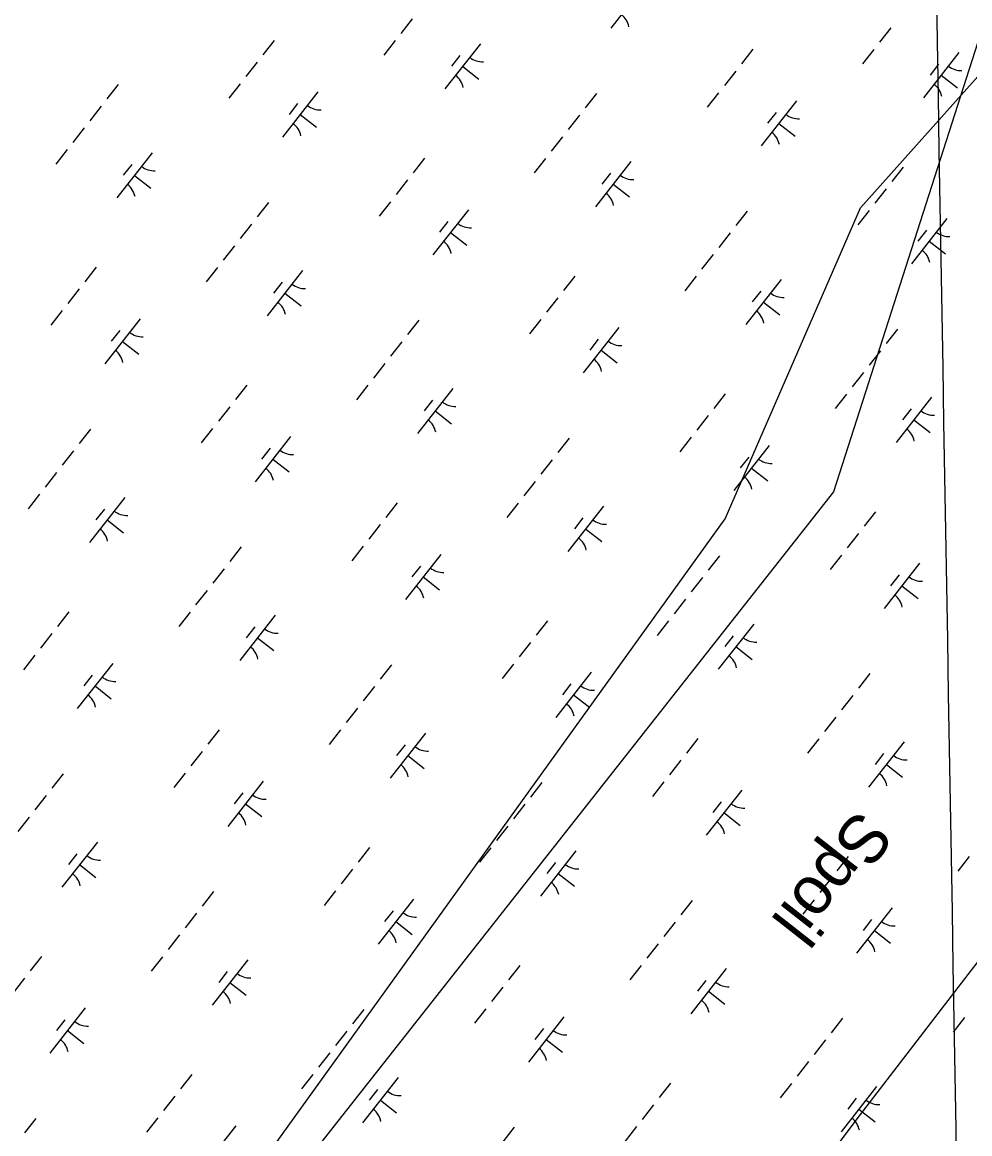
# Model space of a CAD drawing. Extents: x 3896831 to 3918110, y 171006 to 193349.
# Drawn here: x 3908784 to 3909609, y 184864 to 185832 of the extents above; entities that cross this region are included whole.
import ezdxf

# ---------------------------------------------------------------- set-up
doc = ezdxf.new("R2010")
doc.units = 0
for name, color, linetype in [('V-CHAN-SPOL', 7, 'Continuous'), ('V-GRID-MAJR', 7, 'Continuous'), ('V-UTIL-LINE', 7, 'Continuous'), ('V-WETL-SWMP', 7, 'Continuous')]:
    doc.layers.add(name, color=color, linetype=linetype)

msp = doc.modelspace()

# ---------------------------------------------------------------- linework, layer by layer
at = {"layer": 'V-GRID-MAJR'}
msp.add_spline([(3909752.76, 175802.03), (3909660.52, 181175.42), (3909556.5, 187235.56), (3909500.71, 190486.24)], degree=3, dxfattribs=at)
at = {"layer": 'V-UTIL-LINE'}
for points in [[(3907581.38, 183502.32), (3907734.57, 183396.26), (3908170.58, 183973.68), (3908524.1, 184327.21), (3908912.98, 184727.87), (3909396.13, 185399.56), (3909513.97, 185670.6), (3909808.57, 186000.55), (3910067.82, 186295.15), (3911010.55, 187556.05), (3911470.13, 188145.26)], [(3911670.46, 187980.28), (3909726.08, 186106.61), (3909690.73, 186047.69), (3909490.4, 185423.13), (3908571.24, 184256.5), (3908123.44, 183643.73), (3907157.15, 182394.62), (3906544.37, 181593.3), (3906120.15, 181051.23), (3905460.24, 180002.44), (3904670.7, 178765.11), (3903951.87, 177622.05), (3903445.16, 176832.52), (3902962.01, 176054.77), (3902855.95, 175866.22)], [(3902278.53, 176090.12), (3904647.13, 178894.74), (3905719.49, 180143.85), (3906520.81, 181098.36), (3907322.13, 182041.09), (3907534.24, 182300.34), (3908040.96, 182924.9), (3909513.97, 184881.06), (3910138.53, 185694.16), (3909821.79, 185935.47), (3909829.34, 185945.1), (3909882.67, 185906.96)]]:
    msp.add_lwpolyline(points, dxfattribs=at)
at = {"layer": 'V-WETL-SWMP'}
for p, q in [((3909327.32, 185866.37), (3909296.48, 185827.02)), ((3909123.66, 185835.04), (3909113.79, 185822.45)), ((3909540.3, 185827.34), (3909530.43, 185814.75)), ((3909003.39, 185816.28), (3908993.52, 185803.69)), ((3909108.85, 185816.15), (3909098.98, 185803.56)), ((3909182.98, 185813.41), (3909152.14, 185774.06)), ((3909420.03, 185808.58), (3909410.16, 185795.99)), ((3909525.49, 185808.45), (3909515.62, 185795.86)), ((3909165.19, 185803.22), (3909157.79, 185793.77)), ((3909599.63, 185805.71), (3909568.78, 185766.36)), ((3908988.58, 185797.39), (3908978.71, 185784.8)), ((3909167.56, 185793.74), (3909181.73, 185782.63)), ((3909405.23, 185789.69), (3909395.36, 185777.1)), ((3909581.83, 185795.52), (3909574.43, 185786.08)), ((3909584.21, 185786.04), (3909598.37, 185774.93)), ((3908867.54, 185777.91), (3908857.67, 185765.32)), ((3908973.78, 185778.5), (3908963.91, 185765.91)), ((3909041.59, 185771.47), (3909010.75, 185732.11)), ((3909284.18, 185770.21), (3909274.31, 185757.62)), ((3909390.42, 185770.8), (3909380.55, 185758.21)), ((3909023.8, 185761.27), (3909016.4, 185751.83)), ((3909458.24, 185763.77), (3909427.39, 185724.41)), ((3908852.74, 185759.02), (3908842.87, 185746.43)), ((3909026.17, 185751.79), (3909040.34, 185740.69)), ((3909269.38, 185751.32), (3909259.51, 185738.73)), ((3909440.44, 185753.57), (3909433.04, 185744.13)), ((3909442.82, 185744.09), (3909456.98, 185732.99)), ((3908837.93, 185740.13), (3908828.06, 185727.54)), ((3909254.57, 185732.43), (3909244.7, 185719.84)), ((3908823.13, 185721.24), (3908813.26, 185708.65)), ((3908897.26, 185718.51), (3908866.42, 185679.15)), ((3909134.31, 185713.67), (3909124.44, 185701.08)), ((3909239.77, 185713.54), (3909229.9, 185700.95)), ((3908879.47, 185708.31), (3908872.06, 185698.87)), ((3909313.9, 185710.81), (3909283.06, 185671.45)), ((3909550.95, 185705.97), (3909541.08, 185693.38)), ((3908881.84, 185698.83), (3908896.01, 185687.73)), ((3909119.5, 185694.78), (3909109.63, 185682.19)), ((3909296.11, 185700.61), (3909288.71, 185691.17)), ((3909298.48, 185691.13), (3909312.65, 185680.03)), ((3909536.14, 185687.08), (3909526.27, 185674.49)), ((3908998.46, 185675.3), (3908988.59, 185662.71)), ((3909104.7, 185675.89), (3909094.83, 185663.3)), ((3909172.51, 185668.86), (3909141.67, 185629.5)), ((3909415.1, 185667.6), (3909405.23, 185655.01)), ((3909521.34, 185668.19), (3909511.47, 185655.6)), ((3908983.65, 185656.41), (3908973.79, 185643.82)), ((3909154.72, 185658.66), (3909147.32, 185649.22)), ((3909589.16, 185661.16), (3909558.31, 185621.8)), ((3909157.09, 185649.18), (3909171.26, 185638.08)), ((3909400.3, 185648.71), (3909390.43, 185636.12)), ((3909571.36, 185650.96), (3909563.96, 185641.52)), ((3908968.85, 185637.52), (3908958.98, 185624.93)), ((3909573.73, 185641.48), (3909587.9, 185630.38)), ((3909385.49, 185629.82), (3909375.62, 185617.23)), ((3908848.58, 185618.76), (3908838.71, 185606.17)), ((3908954.05, 185618.63), (3908944.18, 185606.04)), ((3909028.18, 185615.9), (3908997.34, 185576.54)), ((3909010.39, 185605.7), (3909002.98, 185596.26)), ((3909265.22, 185611.06), (3909255.36, 185598.47)), ((3909370.69, 185610.93), (3909360.82, 185598.34)), ((3909444.82, 185608.2), (3909413.98, 185568.84)), ((3908833.78, 185599.87), (3908823.91, 185587.28)), ((3909012.76, 185596.22), (3909026.92, 185585.12)), ((3909427.03, 185598), (3909419.63, 185588.56)), ((3909250.42, 185592.17), (3909240.55, 185579.58)), ((3909429.4, 185588.52), (3909443.57, 185577.42)), ((3908818.97, 185580.98), (3908809.1, 185568.39)), ((3908886.79, 185573.95), (3908855.95, 185534.6)), ((3909129.38, 185572.69), (3909119.51, 185560.1)), ((3909235.62, 185573.28), (3909225.75, 185560.69)), ((3908869, 185563.75), (3908861.59, 185554.31)), ((3909303.43, 185566.25), (3909272.59, 185526.9)), ((3909546.02, 185564.99), (3909536.15, 185552.4)), ((3908871.37, 185554.27), (3908885.53, 185543.17)), ((3909114.57, 185553.8), (3909104.7, 185541.21)), ((3909285.64, 185556.05), (3909278.24, 185546.61)), ((3909288.01, 185546.57), (3909302.18, 185535.47)), ((3909531.22, 185546.1), (3909521.35, 185533.51)), ((3909099.77, 185534.91), (3909089.9, 185522.32)), ((3909516.41, 185527.21), (3909506.54, 185514.62)), ((3908979.5, 185516.15), (3908969.63, 185503.56)), ((3909084.96, 185516.02), (3909075.09, 185503.43)), ((3909159.1, 185513.29), (3909128.25, 185473.94)), ((3909396.14, 185508.46), (3909386.27, 185495.86)), ((3909501.61, 185508.32), (3909491.74, 185495.73)), ((3909141.3, 185503.09), (3909133.9, 185493.65)), ((3909575.74, 185505.59), (3909544.9, 185466.24)), ((3908964.7, 185497.27), (3908954.83, 185484.67)), ((3909143.68, 185493.61), (3909157.84, 185482.51)), ((3909381.34, 185489.57), (3909371.47, 185476.97)), ((3909557.95, 185495.39), (3909550.54, 185485.95)), ((3909560.32, 185485.91), (3909574.49, 185474.81)), ((3908843.65, 185477.78), (3908833.78, 185465.19)), ((3908949.89, 185478.38), (3908940.02, 185465.78)), ((3909017.71, 185471.34), (3908986.86, 185431.99)), ((3909260.3, 185470.08), (3909250.43, 185457.49)), ((3909366.53, 185470.68), (3909356.66, 185458.08)), ((3908999.91, 185461.15), (3908992.51, 185451.7)), ((3909434.35, 185463.64), (3909403.51, 185424.29)), ((3908828.85, 185458.89), (3908818.98, 185446.3)), ((3909002.29, 185451.66), (3909016.45, 185440.56)), ((3909245.49, 185451.19), (3909235.62, 185438.6)), ((3909416.56, 185453.45), (3909409.15, 185444)), ((3909418.93, 185443.96), (3909433.1, 185432.86)), ((3908814.04, 185440.01), (3908804.17, 185427.41)), ((3909230.69, 185432.31), (3909220.82, 185419.71)), ((3908799.24, 185421.12), (3908789.37, 185408.52)), ((3908873.37, 185418.38), (3908842.53, 185379.03)), ((3909110.42, 185413.55), (3909100.55, 185400.95)), ((3909215.88, 185413.42), (3909206.01, 185400.82)), ((3908855.58, 185408.19), (3908848.18, 185398.74)), ((3909290.02, 185410.68), (3909259.17, 185371.33)), ((3909527.06, 185405.85), (3909517.19, 185393.25)), ((3908857.95, 185398.7), (3908872.12, 185387.6)), ((3909095.61, 185394.66), (3909085.74, 185382.06)), ((3909272.22, 185400.49), (3909264.82, 185391.04)), ((3909274.59, 185391), (3909288.76, 185379.9)), ((3909512.26, 185386.96), (3909502.39, 185374.36)), ((3908974.57, 185375.18), (3908964.7, 185362.58)), ((3909080.81, 185375.77), (3909070.94, 185363.17)), ((3909148.63, 185368.73), (3909117.78, 185329.38)), ((3909391.22, 185367.48), (3909381.35, 185354.88)), ((3909497.45, 185368.07), (3909487.58, 185355.47)), ((3908959.77, 185356.29), (3908949.9, 185343.69)), ((3909130.83, 185358.54), (3909123.43, 185349.09)), ((3909565.27, 185361.03), (3909534.42, 185321.68)), ((3909133.2, 185349.05), (3909147.37, 185337.95)), ((3909376.41, 185348.59), (3909366.54, 185335.99)), ((3909547.48, 185350.84), (3909540.07, 185341.39)), ((3908944.96, 185337.4), (3908935.09, 185324.8)), ((3909549.85, 185341.35), (3909564.01, 185330.25)), ((3909361.61, 185329.7), (3909351.74, 185317.1)), ((3908824.69, 185318.64), (3908814.82, 185306.04)), ((3908930.16, 185318.51), (3908920.29, 185305.91)), ((3909004.29, 185315.77), (3908973.45, 185276.42)), ((3908986.5, 185305.58), (3908979.1, 185296.13)), ((3909241.34, 185310.94), (3909231.47, 185298.34)), ((3909346.8, 185310.81), (3909336.93, 185298.21)), ((3909420.93, 185308.07), (3909390.09, 185268.72)), ((3908809.89, 185299.75), (3908800.02, 185287.16)), ((3908988.87, 185296.09), (3909003.04, 185284.99)), ((3909403.14, 185297.88), (3909395.74, 185288.43)), ((3909226.53, 185292.05), (3909216.66, 185279.46)), ((3909405.51, 185288.4), (3909419.68, 185277.29)), ((3908795.08, 185280.86), (3908785.22, 185268.27)), ((3908862.9, 185273.82), (3908832.06, 185234.47)), ((3909105.49, 185272.57), (3909095.62, 185259.97)), ((3909211.73, 185273.16), (3909201.86, 185260.57)), ((3908845.11, 185263.63), (3908837.71, 185254.18)), ((3909279.54, 185266.12), (3909248.7, 185226.77)), ((3909522.13, 185264.87), (3909512.26, 185252.27)), ((3908847.48, 185254.15), (3908861.65, 185243.04)), ((3909090.69, 185253.68), (3909080.82, 185241.08)), ((3909261.75, 185255.93), (3909254.35, 185246.48)), ((3909264.12, 185246.45), (3909278.29, 185235.34)), ((3909507.33, 185245.98), (3909497.46, 185233.38)), ((3909075.88, 185234.79), (3909066.01, 185222.19)), ((3909492.52, 185227.09), (3909482.65, 185214.5)), ((3908955.61, 185216.03), (3908945.74, 185203.44)), ((3909061.08, 185215.9), (3909051.21, 185203.31)), ((3909135.21, 185213.16), (3909104.37, 185173.81)), ((3909372.26, 185208.33), (3909362.39, 185195.74)), ((3909117.42, 185202.97), (3909110.01, 185193.52)), ((3909477.72, 185208.2), (3909467.85, 185195.61)), ((3909551.85, 185205.46), (3909521.01, 185166.11)), ((3908940.81, 185197.14), (3908930.94, 185184.55)), ((3909119.79, 185193.49), (3909133.96, 185182.38)), ((3909357.45, 185189.44), (3909347.58, 185176.85)), ((3909534.06, 185195.27), (3909526.66, 185185.82)), ((3909536.43, 185185.79), (3909550.6, 185174.68)), ((3908819.77, 185177.66), (3908809.9, 185165.07)), ((3908926, 185178.25), (3908916.13, 185165.66)), ((3908993.82, 185171.21), (3908962.98, 185131.86)), ((3909236.41, 185169.96), (3909226.54, 185157.37)), ((3909342.65, 185170.55), (3909332.78, 185157.96)), ((3908976.03, 185161.02), (3908968.62, 185151.57)), ((3909410.46, 185163.51), (3909379.62, 185124.16)), ((3908804.96, 185158.77), (3908795.09, 185146.18)), ((3908978.4, 185151.54), (3908992.57, 185140.43)), ((3909221.6, 185151.07), (3909211.73, 185138.48)), ((3909392.67, 185153.32), (3909385.27, 185143.87)), ((3909395.04, 185143.84), (3909409.21, 185132.73)), ((3908790.16, 185139.88), (3908780.29, 185127.29)), ((3909206.8, 185132.18), (3909196.93, 185119.59)), ((3908849.49, 185118.25), (3908818.64, 185078.9)), ((3909086.53, 185113.42), (3909076.66, 185100.83)), ((3909191.99, 185113.29), (3909182.12, 185100.7)), ((3908831.69, 185108.06), (3908824.29, 185098.61)), ((3909266.13, 185110.55), (3909235.29, 185071.2)), ((3909503.17, 185105.72), (3909493.3, 185093.13)), ((3909608.64, 185105.59), (3909598.77, 185093)), ((3908834.06, 185098.58), (3908848.23, 185087.47)), ((3909071.73, 185094.53), (3909061.86, 185081.94)), ((3909248.34, 185100.36), (3909240.93, 185090.91)), ((3909250.71, 185090.88), (3909264.87, 185079.77)), ((3909488.37, 185086.83), (3909478.5, 185074.24)), ((3908950.68, 185075.05), (3908940.82, 185062.46)), ((3909056.92, 185075.64), (3909047.05, 185063.05)), ((3909124.74, 185068.61), (3909093.89, 185029.25)), ((3909367.33, 185067.35), (3909357.46, 185054.76)), ((3909473.56, 185067.94), (3909463.69, 185055.35)), ((3908935.88, 185056.16), (3908926.01, 185043.57)), ((3909106.94, 185058.41), (3909099.54, 185048.97)), ((3909541.38, 185060.91), (3909510.54, 185021.55)), ((3909109.32, 185048.93), (3909123.48, 185037.83)), ((3909352.52, 185048.46), (3909342.65, 185035.87)), ((3909523.59, 185050.71), (3909516.19, 185041.27)), ((3908921.08, 185037.27), (3908911.21, 185024.68)), ((3909525.96, 185041.23), (3909540.13, 185030.13)), ((3909337.72, 185029.57), (3909327.85, 185016.98)), ((3908800.81, 185018.51), (3908790.94, 185005.92)), ((3908906.27, 185018.38), (3908896.4, 185005.79)), ((3908980.4, 185015.65), (3908949.56, 184976.29)), ((3908962.61, 185005.45), (3908955.21, 184996.01)), ((3909217.45, 185010.81), (3909207.58, 184998.22)), ((3909322.91, 185010.68), (3909313.04, 184998.09)), ((3909397.05, 185007.95), (3909366.2, 184968.59)), ((3908786, 184999.62), (3908776.13, 184987.03)), ((3908964.98, 184995.97), (3908979.15, 184984.87)), ((3909379.25, 184997.75), (3909371.85, 184988.31)), ((3909202.65, 184991.92), (3909192.78, 184979.33)), ((3909381.63, 184988.27), (3909395.79, 184977.17)), ((3908839.01, 184973.7), (3908808.17, 184934.34)), ((3909081.6, 184972.44), (3909071.73, 184959.85)), ((3909187.84, 184973.03), (3909177.97, 184960.44)), ((3908821.22, 184963.5), (3908813.82, 184954.06)), ((3909255.66, 184966), (3909224.81, 184926.64)), ((3909498.25, 184964.74), (3909488.38, 184952.15)), ((3909604.48, 184965.33), (3909594.61, 184952.74)), ((3908823.59, 184954.02), (3908837.76, 184942.92)), ((3909066.8, 184953.55), (3909056.93, 184940.96)), ((3909237.86, 184955.8), (3909230.46, 184946.36)), ((3909240.23, 184946.32), (3909254.4, 184935.22)), ((3909483.44, 184945.85), (3909473.57, 184933.26)), ((3909051.99, 184934.66), (3909042.12, 184922.07)), ((3909468.64, 184926.96), (3909458.77, 184914.37)), ((3908931.73, 184915.9), (3908921.86, 184903.31)), ((3909037.19, 184915.77), (3909027.32, 184903.18)), ((3909111.32, 184913.04), (3909080.48, 184873.68)), ((3909348.37, 184908.2), (3909338.5, 184895.61)), ((3909093.53, 184902.84), (3909086.13, 184893.4)), ((3909453.83, 184908.07), (3909443.96, 184895.48)), ((3909527.97, 184905.34), (3909497.12, 184865.98)), ((3908916.92, 184897.01), (3908907.05, 184884.42)), ((3909095.9, 184893.36), (3909110.07, 184882.26)), ((3909333.56, 184889.31), (3909323.69, 184876.72)), ((3909510.17, 184895.14), (3909502.77, 184885.7)), ((3909512.54, 184885.66), (3909526.71, 184874.56)), ((3908795.88, 184877.53), (3908786.01, 184864.94)), ((3908902.12, 184878.12), (3908892.25, 184865.53)), ((3908969.93, 184871.09), (3908939.09, 184831.74)), ((3909212.52, 184869.83), (3909202.65, 184857.24)), ((3909318.76, 184870.42), (3909308.89, 184857.83))]:
    msp.add_line(p, q, dxfattribs=at)
for centre, start, end in [((3909295.05, 185824.81), 11.14028, 52.68394), ((3909184.79, 185815.33), 231.14028, 272.68394), ((3909601.43, 185807.63), 231.14028, 272.68394), ((3909150.71, 185771.85), 11.14028, 52.68394), ((3909567.35, 185764.15), 11.14028, 52.68394), ((3909043.4, 185773.38), 231.14028, 272.68394), ((3909460.04, 185765.68), 231.14028, 272.68394), ((3909009.32, 185729.9), 11.14028, 52.68394), ((3909425.96, 185722.2), 11.14028, 52.68394), ((3908899.06, 185720.42), 231.14028, 272.68394), ((3909315.71, 185712.72), 231.14028, 272.68394), ((3908864.99, 185676.94), 11.14028, 52.68394), ((3909281.63, 185669.24), 11.14028, 52.68394), ((3909174.32, 185670.77), 231.14028, 272.68394), ((3909590.96, 185663.07), 231.14028, 272.68394), ((3909140.24, 185627.29), 11.14028, 52.68394), ((3909556.88, 185619.59), 11.14028, 52.68394), ((3909029.98, 185617.81), 231.14028, 272.68394), ((3909446.63, 185610.11), 231.14028, 272.68394), ((3908995.91, 185574.33), 11.14028, 52.68394), ((3909412.55, 185566.63), 11.14028, 52.68394), ((3908888.59, 185575.87), 231.14028, 272.68394), ((3909305.24, 185568.17), 231.14028, 272.68394), ((3908854.51, 185532.39), 11.14028, 52.68394), ((3909271.16, 185524.69), 11.14028, 52.68394), ((3909160.9, 185515.21), 231.14028, 272.68394), ((3909577.54, 185507.51), 231.14028, 272.68394), ((3909126.82, 185471.73), 11.14028, 52.68394), ((3909543.47, 185464.03), 11.14028, 52.68394), ((3909019.51, 185473.26), 231.14028, 272.68394), ((3909436.15, 185465.56), 231.14028, 272.68394), ((3908985.43, 185429.78), 11.14028, 52.68394), ((3909402.08, 185422.08), 11.14028, 52.68394), ((3908875.18, 185420.3), 231.14028, 272.68394), ((3909291.82, 185412.6), 231.14028, 272.68394), ((3908841.1, 185376.82), 11.14028, 52.68394), ((3909257.74, 185369.12), 11.14028, 52.68394), ((3909150.43, 185370.65), 231.14028, 272.68394), ((3909567.07, 185362.95), 231.14028, 272.68394), ((3909116.35, 185327.17), 11.14028, 52.68394), ((3909532.99, 185319.47), 11.14028, 52.68394), ((3909006.1, 185317.69), 231.14028, 272.68394), ((3909422.74, 185309.99), 231.14028, 272.68394), ((3908972.02, 185274.21), 11.14028, 52.68394), ((3909388.66, 185266.51), 11.14028, 52.68394), ((3908864.71, 185275.74), 231.14028, 272.68394), ((3909281.35, 185268.04), 231.14028, 272.68394), ((3908830.63, 185232.26), 11.14028, 52.68394), ((3909247.27, 185224.56), 11.14028, 52.68394), ((3909137.01, 185215.08), 231.14028, 272.68394), ((3909553.66, 185207.38), 231.14028, 272.68394), ((3909102.94, 185171.6), 11.14028, 52.68394), ((3909519.58, 185163.9), 11.14028, 52.68394), ((3908995.62, 185173.13), 231.14028, 272.68394), ((3909412.27, 185165.43), 231.14028, 272.68394), ((3908961.55, 185129.65), 11.14028, 52.68394), ((3909378.19, 185121.95), 11.14028, 52.68394), ((3908851.29, 185120.17), 231.14028, 272.68394), ((3909267.93, 185112.47), 231.14028, 272.68394), ((3908817.21, 185076.69), 11.14028, 52.68394), ((3909233.85, 185068.99), 11.14028, 52.68394), ((3909126.54, 185070.52), 231.14028, 272.68394), ((3909543.18, 185062.82), 231.14028, 272.68394), ((3909092.46, 185027.04), 11.14028, 52.68394), ((3909509.11, 185019.34), 11.14028, 52.68394), ((3908982.21, 185017.56), 231.14028, 272.68394), ((3909398.85, 185009.86), 231.14028, 272.68394), ((3908948.13, 184974.08), 11.14028, 52.68394), ((3909364.77, 184966.38), 11.14028, 52.68394), ((3908840.82, 184975.61), 231.14028, 272.68394), ((3909257.46, 184967.91), 231.14028, 272.68394), ((3908806.74, 184932.13), 11.14028, 52.68394), ((3909223.38, 184924.43), 11.14028, 52.68394), ((3909113.13, 184914.95), 231.14028, 272.68394), ((3909529.77, 184907.25), 231.14028, 272.68394), ((3909079.05, 184871.47), 11.14028, 52.68394), ((3909495.69, 184863.77), 11.14028, 52.68394)]:
    msp.add_arc(centre, 17.62, start, end, dxfattribs=at)

# ---------------------------------------------------------------- texts
at = {"layer": 'V-CHAN-SPOL'}
msp.add_text('Spoil', height=42, rotation=231.90858, dxfattribs=at).set_placement((3909511.66, 185148.38))

doc.saveas('drawing.dxf')
